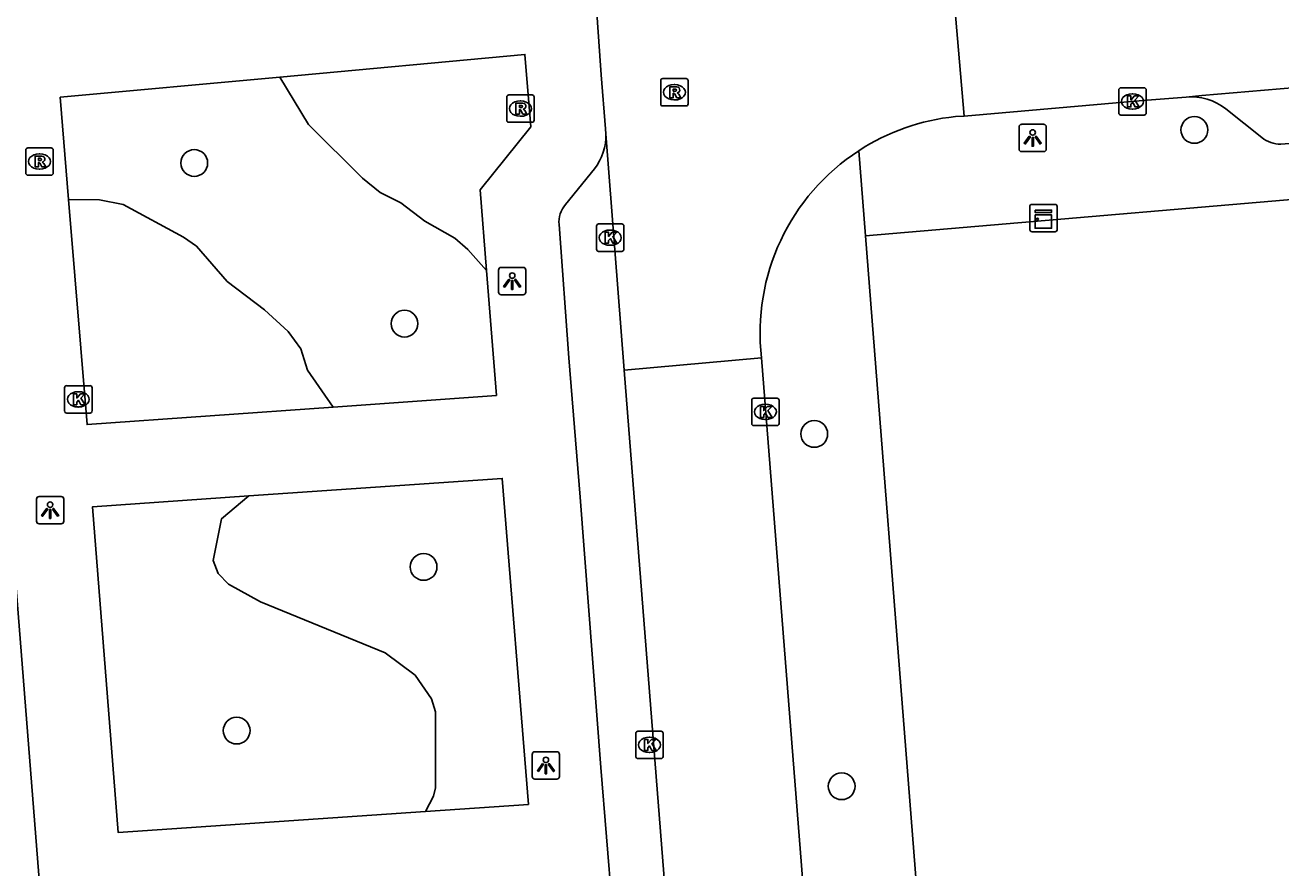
# Model space of a CAD drawing. Extents: x 157793 to 159380, y 380882 to 382313.
# Drawn here: x 158207.48 to 158253.39, y 381229.32 to 381260.13 of the extents above; entities that cross this region are included whole.
import ezdxf

# ---------------------------------------------------------------- set-up
doc = ezdxf.new("R2010")
doc.units = 0
for name, color, linetype in [('IMGEO_Boom', 7, 'Continuous'), ('IMGEO_Groenvoorziening', 7, 'Continuous'), ('IMGEO_Kast', 7, 'Continuous'), ('IMGEO_Kolk', 7, 'Continuous'), ('IMGEO_Lichtpunt', 7, 'Continuous'), ('IMGEO_Rijbaan_lokaal_gesloten', 7, 'Continuous'), ('IMGEO_Rijbaan_lokaal_open', 7, 'Continuous'), ('IMGEO_Rioolput', 7, 'Continuous'), ('IMGEO_Voetpad_open', 7, 'Continuous')]:
    doc.layers.add(name, color=color, linetype=linetype)

msp = doc.modelspace()

# ---------------------------------------------------------------- linework, layer by layer
at = {"layer": 'IMGEO_Boom'}
for centre in [(158250.226, 381256.298), (158213.662, 381255.089), (158221.348, 381249.216), (158236.329, 381245.184), (158222.046, 381240.322), (158215.212, 381234.336), (158237.331, 381232.302)]:
    msp.add_circle(centre, 0.489, dxfattribs=at)
at = {"layer": 'IMGEO_Groenvoorziening'}
for points in [[(158216.793, 381258.232), (158217.838, 381256.492), (158219.815, 381254.534), (158220.46, 381254.013), (158221.213, 381253.627), (158222.088, 381252.964), (158223.187, 381252.336), (158223.667, 381251.924), (158224.348, 381251.153)], [(158209.068, 381253.759), (158210.196, 381253.747), (158211.061, 381253.572), (158213.268, 381252.378), (158213.749, 381252.046), (158214.865, 381250.756), (158216.227, 381249.717), (158217.099, 381248.926), (158217.553, 381248.29), (158217.801, 381247.515), (158218.746, 381246.166)], [(158215.651, 381242.917), (158214.659, 381242.082), (158214.352, 381240.561), (158214.53, 381240.076), (158214.915, 381239.693), (158216.083, 381239.043), (158220.639, 381237.179), (158221.735, 381236.368), (158222.334, 381235.499), (158222.482, 381235.027), (158222.481, 381232.249), (158222.411, 381231.944), (158222.12, 381231.382)]]:
    msp.add_lwpolyline(points, dxfattribs=at)
at = {"layer": 'IMGEO_Kast'}
for p, q in [((158244.284, 381253.575), (158245.125, 381253.575)), ((158245.125, 381253.575), (158244.284, 381253.575)), ((158245.209, 381253.5), (158245.209, 381252.659)), ((158245.209, 381252.659), (158245.209, 381253.5)), ((158244.209, 381252.65), (158244.209, 381253.491)), ((158244.209, 381253.491), (158244.209, 381252.65)), ((158245.134, 381252.575), (158244.293, 381252.575)), ((158244.293, 381252.575), (158245.134, 381252.575))]:
    msp.add_line(p, q, dxfattribs=at)
for points in [[(158244.404, 381253.365), (158245.004, 381253.365), (158245.004, 381253.28), (158244.404, 381253.28), (158244.404, 381253.365)], [(158244.404, 381253.19), (158245.004, 381253.19), (158245.004, 381252.701), (158244.404, 381252.701), (158244.404, 381253.19)]]:
    msp.add_lwpolyline(points, dxfattribs=at)
msp.add_circle((158244.488, 381253.039), 0.0377, dxfattribs=at)
for centre, start, end in [((158244.287, 381253.497), 92.4484, 184.2845), ((158244.287, 381253.497), 92.4484, 184.2845), ((158245.131, 381253.497), 2.4484, 94.2845), ((158245.131, 381253.497), 2.4484, 94.2845), ((158244.287, 381252.653), 182.4484, 274.2845), ((158244.287, 381252.653), 182.4484, 274.2845), ((158245.131, 381252.653), 272.4484, 4.2845), ((158245.131, 381252.653), 272.4484, 4.2845)]:
    msp.add_arc(centre, 0.0779, start, end, dxfattribs=at)
at = {"layer": 'IMGEO_Kolk'}
for p, q in [((158247.463, 381256.914), (158247.463, 381257.766)), ((158247.538, 381257.84), (158248.39, 381257.84)), ((158248.464, 381257.766), (158248.464, 381256.914)), ((158247.951, 381257.62), (158247.976, 381257.62)), ((158248.39, 381256.84), (158247.538, 381256.84)), ((158247.974, 381257.06), (158247.949, 381257.06)), ((158228.368, 381251.933), (158228.368, 381252.785)), ((158228.443, 381252.859), (158229.295, 381252.859)), ((158228.856, 381252.639), (158228.881, 381252.639)), ((158229.369, 381252.785), (158229.369, 381251.933)), ((158229.295, 381251.859), (158228.443, 381251.859)), ((158228.879, 381252.079), (158228.854, 381252.079)), ((158208.923, 381246.022), (158208.923, 381246.874)), ((158208.998, 381246.948), (158209.85, 381246.948)), ((158209.411, 381246.728), (158209.436, 381246.728)), ((158209.924, 381246.874), (158209.924, 381246.022)), ((158209.434, 381246.168), (158209.409, 381246.168)), ((158234.041, 381245.563), (158234.041, 381246.415)), ((158234.116, 381246.489), (158234.968, 381246.489)), ((158234.529, 381246.269), (158234.554, 381246.269)), ((158235.042, 381246.415), (158235.042, 381245.563)), ((158209.85, 381245.948), (158208.998, 381245.948)), ((158234.552, 381245.709), (158234.527, 381245.709)), ((158234.968, 381245.489), (158234.116, 381245.489)), ((158229.803, 381233.388), (158229.803, 381234.24)), ((158229.878, 381234.314), (158230.73, 381234.314)), ((158230.804, 381234.24), (158230.804, 381233.388)), ((158230.291, 381234.094), (158230.316, 381234.094)), ((158230.73, 381233.314), (158229.878, 381233.314)), ((158230.314, 381233.534), (158230.289, 381233.534))]:
    msp.add_line(p, q, dxfattribs=at)
for points in [[(158247.463, 381256.914), (158247.463, 381257.766)], [(158247.538, 381257.84), (158248.39, 381257.84)], [(158248.464, 381257.766), (158248.464, 381256.914)], [(158247.784, 381257.54), (158247.907, 381257.54), (158247.907, 381257.389), (158248.037, 381257.54), (158248.201, 381257.54), (158248.055, 381257.389), (158248.208, 381257.14), (158248.056, 381257.14), (158247.971, 381257.304), (158247.907, 381257.237), (158247.907, 381257.14), (158247.784, 381257.14), (158247.784, 381257.54)], [(158248.39, 381256.84), (158247.538, 381256.84)], [(158228.368, 381251.933), (158228.368, 381252.785)], [(158228.443, 381252.859), (158229.295, 381252.859)], [(158229.369, 381252.785), (158229.369, 381251.933)], [(158228.689, 381252.559), (158228.812, 381252.559), (158228.812, 381252.408), (158228.942, 381252.559), (158229.106, 381252.559), (158228.96, 381252.408), (158229.113, 381252.159), (158228.961, 381252.159), (158228.876, 381252.323), (158228.812, 381252.256), (158228.812, 381252.159), (158228.689, 381252.159), (158228.689, 381252.559)], [(158229.295, 381251.859), (158228.443, 381251.859)], [(158208.923, 381246.022), (158208.923, 381246.874)], [(158208.998, 381246.948), (158209.85, 381246.948)], [(158209.244, 381246.648), (158209.367, 381246.648), (158209.367, 381246.497), (158209.497, 381246.648), (158209.661, 381246.648), (158209.515, 381246.497), (158209.668, 381246.248), (158209.516, 381246.248), (158209.431, 381246.412), (158209.367, 381246.345), (158209.367, 381246.248), (158209.244, 381246.248), (158209.244, 381246.648)], [(158209.924, 381246.874), (158209.924, 381246.022)], [(158234.041, 381245.563), (158234.041, 381246.415)], [(158234.116, 381246.489), (158234.968, 381246.489)], [(158234.362, 381246.189), (158234.485, 381246.189), (158234.485, 381246.038), (158234.615, 381246.189), (158234.779, 381246.189), (158234.633, 381246.038), (158234.786, 381245.789), (158234.634, 381245.789), (158234.549, 381245.953), (158234.485, 381245.886), (158234.485, 381245.789), (158234.362, 381245.789), (158234.362, 381246.189)], [(158235.042, 381246.415), (158235.042, 381245.563)], [(158209.85, 381245.948), (158208.998, 381245.948)], [(158234.968, 381245.489), (158234.116, 381245.489)], [(158229.803, 381233.388), (158229.803, 381234.24)], [(158229.878, 381234.314), (158230.73, 381234.314)], [(158230.804, 381234.24), (158230.804, 381233.388)], [(158230.124, 381234.014), (158230.247, 381234.014), (158230.247, 381233.863), (158230.377, 381234.014), (158230.541, 381234.014), (158230.395, 381233.863), (158230.548, 381233.614), (158230.396, 381233.614), (158230.311, 381233.778), (158230.247, 381233.711), (158230.247, 381233.614), (158230.124, 381233.614), (158230.124, 381234.014)], [(158230.73, 381233.314), (158229.878, 381233.314)]]:
    msp.add_lwpolyline(points, dxfattribs=at)
for centre, start, end in [((158247.54, 381257.764), 91.552, 178.448), ((158247.54, 381257.764), 91.552, 178.448), ((158248.388, 381257.764), 1.552, 88.448), ((158248.388, 381257.764), 1.552, 88.448), ((158247.54, 381256.916), 181.552, 268.448), ((158247.54, 381256.916), 181.552, 268.448), ((158248.388, 381256.916), 271.552, 358.448), ((158248.388, 381256.916), 271.552, 358.448), ((158228.445, 381252.783), 91.552, 178.448), ((158228.445, 381252.783), 91.552, 178.448), ((158229.293, 381252.783), 1.552, 88.448), ((158229.293, 381252.783), 1.552, 88.448), ((158228.445, 381251.935), 181.552, 268.448), ((158228.445, 381251.935), 181.552, 268.448), ((158229.293, 381251.935), 271.552, 358.448), ((158229.293, 381251.935), 271.552, 358.448), ((158209, 381246.872), 91.552, 178.448), ((158209, 381246.872), 91.552, 178.448), ((158209.848, 381246.872), 1.552, 88.448), ((158209.848, 381246.872), 1.552, 88.448), ((158234.118, 381246.413), 91.552, 178.448), ((158234.118, 381246.413), 91.552, 178.448), ((158234.966, 381246.413), 1.552, 88.448), ((158234.966, 381246.413), 1.552, 88.448), ((158209, 381246.024), 181.552, 268.448), ((158209, 381246.024), 181.552, 268.448), ((158209.848, 381246.024), 271.552, 358.448), ((158209.848, 381246.024), 271.552, 358.448), ((158234.118, 381245.565), 181.552, 268.448), ((158234.118, 381245.565), 181.552, 268.448), ((158234.966, 381245.565), 271.552, 358.448), ((158234.966, 381245.565), 271.552, 358.448), ((158229.88, 381234.238), 91.552, 178.448), ((158229.88, 381234.238), 91.552, 178.448), ((158230.728, 381234.238), 1.552, 88.448), ((158230.728, 381234.238), 1.552, 88.448), ((158229.88, 381233.39), 181.552, 268.448), ((158229.88, 381233.39), 181.552, 268.448), ((158230.728, 381233.39), 271.552, 358.448), ((158230.728, 381233.39), 271.552, 358.448)]:
    msp.add_arc(centre, 0.0765, start, end, dxfattribs=at)
for centre, major_axis, ratio, start_param, end_param in [((158247.95, 381257.34), (-0.387, 0.002), 0.722429, 4.712389, 7.853982), ((158247.975, 381257.34), (-0.39, 0.002), 0.717154, 1.570796, 4.712389), ((158228.855, 381252.359), (-0.387, 0.002), 0.722429, 4.712389, 7.853982), ((158228.88, 381252.359), (-0.39, 0.002), 0.717154, 1.570796, 4.712389), ((158209.41, 381246.448), (-0.387, 0.002), 0.722429, 4.712389, 7.853982), ((158209.435, 381246.448), (-0.39, 0.002), 0.717154, 1.570796, 4.712389), ((158234.528, 381245.989), (-0.387, 0.002), 0.722429, 4.712389, 7.853982), ((158234.553, 381245.989), (-0.39, 0.002), 0.717154, 1.570796, 4.712389), ((158230.29, 381233.814), (-0.387, 0.002), 0.722429, 4.712389, 7.853982), ((158230.315, 381233.814), (-0.39, 0.002), 0.717154, 1.570796, 4.712389)]:
    msp.add_ellipse(centre, major_axis=major_axis, ratio=ratio, start_param=start_param, end_param=end_param, dxfattribs=at)
at = {"layer": 'IMGEO_Lichtpunt'}
for p, q in [((158243.816, 381256.408), (158243.816, 381255.601)), ((158243.816, 381256.408), (158243.816, 381255.601)), ((158244.718, 381256.503), (158243.91, 381256.503)), ((158244.718, 381256.503), (158243.91, 381256.503)), ((158244.812, 381255.601), (158244.812, 381256.408)), ((158244.812, 381255.601), (158244.812, 381256.408)), ((158243.91, 381255.507), (158244.718, 381255.507)), ((158243.91, 381255.507), (158244.718, 381255.507)), ((158225.688, 381251.271), (158224.88, 381251.271)), ((158225.688, 381251.271), (158224.88, 381251.271)), ((158224.786, 381251.176), (158224.786, 381250.369)), ((158224.786, 381251.176), (158224.786, 381250.369)), ((158225.782, 381250.369), (158225.782, 381251.176)), ((158225.782, 381250.369), (158225.782, 381251.176)), ((158224.88, 381250.275), (158225.688, 381250.275)), ((158224.88, 381250.275), (158225.688, 381250.275)), ((158207.894, 381242.8), (158207.894, 381241.993)), ((158207.894, 381242.8), (158207.894, 381241.993)), ((158208.796, 381242.895), (158207.988, 381242.895)), ((158208.796, 381242.895), (158207.988, 381242.895)), ((158208.89, 381241.993), (158208.89, 381242.8)), ((158208.89, 381241.993), (158208.89, 381242.8)), ((158207.988, 381241.899), (158208.796, 381241.899)), ((158207.988, 381241.899), (158208.796, 381241.899)), ((158226.018, 381233.468), (158226.018, 381232.661)), ((158226.018, 381233.468), (158226.018, 381232.661)), ((158226.92, 381233.563), (158226.112, 381233.563)), ((158226.92, 381233.563), (158226.112, 381233.563)), ((158227.014, 381232.661), (158227.014, 381233.468)), ((158227.014, 381232.661), (158227.014, 381233.468)), ((158226.112, 381232.567), (158226.92, 381232.567)), ((158226.112, 381232.567), (158226.92, 381232.567))]:
    msp.add_line(p, q, dxfattribs=at)
for points in [[(158244.19, 381256.072), (158244.229, 381256.044), (158244.041, 381255.782), (158244.003, 381255.809), (158244.19, 381256.072)], [(158244.292, 381256.024), (158244.339, 381256.024), (158244.339, 381255.702), (158244.292, 381255.702), (158244.292, 381256.024)], [(158244.402, 381256.044), (158244.44, 381256.071), (158244.627, 381255.809), (158244.588, 381255.781), (158244.402, 381256.044)], [(158225.16, 381250.84), (158225.199, 381250.812), (158225.011, 381250.55), (158224.973, 381250.577), (158225.16, 381250.84)], [(158225.262, 381250.792), (158225.309, 381250.792), (158225.309, 381250.47), (158225.262, 381250.47), (158225.262, 381250.792)], [(158225.372, 381250.812), (158225.41, 381250.839), (158225.597, 381250.577), (158225.558, 381250.549), (158225.372, 381250.812)], [(158208.268, 381242.464), (158208.307, 381242.436), (158208.119, 381242.174), (158208.081, 381242.201), (158208.268, 381242.464)], [(158208.37, 381242.416), (158208.417, 381242.416), (158208.417, 381242.094), (158208.37, 381242.094), (158208.37, 381242.416)], [(158208.48, 381242.436), (158208.518, 381242.463), (158208.705, 381242.201), (158208.666, 381242.173), (158208.48, 381242.436)], [(158226.392, 381233.132), (158226.431, 381233.104), (158226.243, 381232.842), (158226.205, 381232.869), (158226.392, 381233.132)], [(158226.494, 381233.084), (158226.541, 381233.084), (158226.541, 381232.762), (158226.494, 381232.762), (158226.494, 381233.084)], [(158226.604, 381233.104), (158226.642, 381233.131), (158226.829, 381232.869), (158226.79, 381232.841), (158226.604, 381233.104)]]:
    msp.add_lwpolyline(points, dxfattribs=at)
for centre in [(158244.315, 381256.206), (158225.285, 381250.974), (158208.393, 381242.598), (158226.517, 381233.266)]:
    msp.add_circle(centre, 0.0994, dxfattribs=at)
for centre, start, end in [((158243.91, 381256.408), 90, 180), ((158243.91, 381256.408), 90, 180), ((158244.718, 381256.408), 0, 90), ((158244.718, 381256.408), 0, 90), ((158243.91, 381255.601), 180, 270), ((158243.91, 381255.601), 180, 270), ((158244.718, 381255.601), 270, 0), ((158244.718, 381255.601), 270, 360), ((158224.88, 381251.176), 90, 180), ((158224.88, 381251.176), 90, 180), ((158225.688, 381251.176), 0, 90), ((158225.688, 381251.176), 0, 90), ((158224.88, 381250.369), 180, 270), ((158224.88, 381250.369), 180, 270), ((158225.688, 381250.369), 270, 0), ((158225.688, 381250.369), 270, 360), ((158207.988, 381242.8), 90, 180), ((158207.988, 381242.8), 90, 180), ((158208.796, 381242.8), 0, 90), ((158208.796, 381242.8), 0, 90), ((158207.988, 381241.993), 180, 270), ((158207.988, 381241.993), 180, 270), ((158208.796, 381241.993), 270, 0), ((158208.796, 381241.993), 270, 360), ((158226.112, 381233.468), 90, 180), ((158226.112, 381233.468), 90, 180), ((158226.92, 381233.468), 0, 90), ((158226.92, 381233.468), 0, 90), ((158226.112, 381232.661), 180, 270), ((158226.112, 381232.661), 180, 270), ((158226.92, 381232.661), 270, 0), ((158226.92, 381232.661), 270, 360)]:
    msp.add_arc(centre, 0.0946, start, end, dxfattribs=at)
at = {"layer": 'IMGEO_Rijbaan_lokaal_gesloten'}
for points in [[(158241.806, 381256.805), (158241.302, 381262.775)], [(158249.923, 381257.499), (158248.34, 381257.373), (158241.806, 381256.805)], [(158229.383, 381247.511), (158234.402, 381247.964)], [(158234.402, 381247.964), (158239.224, 381186.713), (158242.086, 381152.138)], [(158235.578, 381168.754), (158229.383, 381247.511)]]:
    msp.add_lwpolyline(points, dxfattribs=at)
msp.add_arc((158290.534, 380811.647), 447.698, 90.49556, 95.20451, dxfattribs=at)
at = {"layer": 'IMGEO_Rijbaan_lokaal_open'}
for points in [[(158228.709, 381256.156), (158228.694, 381256.338), (158228.537, 381258.317), (158228.186, 381263.368), (158228.132, 381263.825), (158227.941, 381266.477)], [(158241.806, 381256.805), (158241.489, 381256.785)], [(158228.709, 381256.156), (158229.383, 381247.511)]]:
    msp.add_lwpolyline(points, dxfattribs=at)
for centre, radius, start, end in [((158242.293, 381248.882), 7.944, 95.8052, 123.068), ((158242.295, 381248.881), 7.946, 123.0803, 186.6253)]:
    msp.add_arc(centre, radius, start, end, dxfattribs=at)
at = {"layer": 'IMGEO_Rioolput'}
for p, q in [((158230.715, 381257.249), (158230.715, 381258.101)), ((158230.79, 381258.175), (158231.642, 381258.175)), ((158231.716, 381258.101), (158231.716, 381257.249)), ((158231.203, 381257.955), (158231.228, 381257.955)), ((158225.087, 381256.651), (158225.087, 381257.503)), ((158225.162, 381257.577), (158226.014, 381257.577)), ((158225.575, 381257.357), (158225.6, 381257.357)), ((158226.088, 381257.503), (158226.088, 381256.651)), ((158231.642, 381257.175), (158230.79, 381257.175)), ((158231.226, 381257.395), (158231.201, 381257.395)), ((158225.598, 381256.797), (158225.573, 381256.797)), ((158226.014, 381256.577), (158225.162, 381256.577)), ((158207.503, 381254.717), (158207.503, 381255.569)), ((158207.578, 381255.643), (158208.43, 381255.643)), ((158207.991, 381255.423), (158208.016, 381255.423)), ((158208.504, 381255.569), (158208.504, 381254.717)), ((158208.43, 381254.643), (158207.578, 381254.643)), ((158208.014, 381254.863), (158207.989, 381254.863))]:
    msp.add_line(p, q, dxfattribs=at)
for points in [[(158230.715, 381257.249), (158230.715, 381258.101)], [(158230.79, 381258.175), (158231.642, 381258.175)], [(158231.716, 381258.101), (158231.716, 381257.249)], [(158231.304, 381257.873), (158231.052, 381257.875), (158231.052, 381257.475)], [(158231.052, 381257.475), (158231.176, 381257.475), (158231.176, 381257.637), (158231.187, 381257.637)], [(158231.23, 381257.794), (158231.176, 381257.794), (158231.176, 381257.713)], [(158231.176, 381257.713), (158231.228, 381257.713)], [(158225.087, 381256.651), (158225.087, 381257.503)], [(158225.162, 381257.577), (158226.014, 381257.577)], [(158225.676, 381257.275), (158225.424, 381257.277), (158225.424, 381256.877)], [(158225.602, 381257.196), (158225.548, 381257.196), (158225.548, 381257.115)], [(158226.088, 381257.503), (158226.088, 381256.651)], [(158231.642, 381257.175), (158230.79, 381257.175)], [(158231.234, 381257.608), (158231.305, 381257.475), (158231.445, 381257.475), (158231.38, 381257.601)], [(158225.424, 381256.877), (158225.548, 381256.877), (158225.548, 381257.039), (158225.559, 381257.039)], [(158225.548, 381257.115), (158225.6, 381257.115)], [(158225.606, 381257.01), (158225.677, 381256.877), (158225.817, 381256.877), (158225.752, 381257.003)], [(158226.014, 381256.577), (158225.162, 381256.577)], [(158207.503, 381254.717), (158207.503, 381255.569)], [(158207.578, 381255.643), (158208.43, 381255.643)], [(158208.092, 381255.341), (158207.84, 381255.343), (158207.84, 381254.943)], [(158208.504, 381255.569), (158208.504, 381254.717)], [(158207.84, 381254.943), (158207.964, 381254.943), (158207.964, 381255.105), (158207.975, 381255.105)], [(158208.018, 381255.262), (158207.964, 381255.262), (158207.964, 381255.181)], [(158207.964, 381255.181), (158208.016, 381255.181)], [(158208.022, 381255.076), (158208.093, 381254.943), (158208.233, 381254.943), (158208.168, 381255.069)], [(158208.43, 381254.643), (158207.578, 381254.643)]]:
    msp.add_lwpolyline(points, dxfattribs=at)
for centre, radius, start, end in [((158230.792, 381258.099), 0.0765, 91.552, 178.448), ((158230.792, 381258.099), 0.0765, 91.552, 178.448), ((158231.64, 381258.099), 0.0765, 1.552, 88.448), ((158231.64, 381258.099), 0.0765, 1.552, 88.448), ((158231.186, 381257.584), 0.0533, 26.0293, 88.6989), ((158231.212, 381257.902), 0.19, 274.7715, 282.9687), ((158231.236, 381257.698), 0.0964, 77.0061, 93.1865), ((158231.25, 381257.755), 0.0378, 276.6634, 79.6772), ((158231.303, 381257.763), 0.109, 350.3612, 89.416), ((158231.301, 381257.763), 0.112, 277.5842, 350.9817), ((158231.285, 381257.548), 0.108, 29.5134, 73.7905), ((158225.164, 381257.501), 0.0765, 91.552, 178.448), ((158225.164, 381257.501), 0.0765, 91.552, 178.448), ((158225.608, 381257.1), 0.0964, 77.0061, 93.1865), ((158225.622, 381257.157), 0.0378, 276.6634, 79.6772), ((158225.675, 381257.165), 0.109, 350.3612, 89.416), ((158226.012, 381257.501), 0.0765, 1.552, 88.448), ((158226.012, 381257.501), 0.0765, 1.552, 88.448), ((158230.792, 381257.251), 0.0765, 181.552, 268.448), ((158230.792, 381257.251), 0.0765, 181.552, 268.448), ((158231.64, 381257.251), 0.0765, 271.552, 358.448), ((158231.64, 381257.251), 0.0765, 271.552, 358.448), ((158225.558, 381256.986), 0.0533, 26.0293, 88.6989), ((158225.584, 381257.304), 0.19, 274.7715, 282.9687), ((158225.673, 381257.165), 0.112, 277.5842, 350.9817), ((158225.657, 381256.95), 0.108, 29.5134, 73.7905), ((158225.164, 381256.653), 0.0765, 181.552, 268.448), ((158225.164, 381256.653), 0.0765, 181.552, 268.448), ((158226.012, 381256.653), 0.0765, 271.552, 358.448), ((158226.012, 381256.653), 0.0765, 271.552, 358.448), ((158207.58, 381255.567), 0.0765, 91.552, 178.448), ((158207.58, 381255.567), 0.0765, 91.552, 178.448), ((158208.091, 381255.231), 0.109, 350.3612, 89.416), ((158208.428, 381255.567), 0.0765, 1.552, 88.448), ((158208.428, 381255.567), 0.0765, 1.552, 88.448), ((158207.974, 381255.052), 0.0533, 26.0293, 88.6989), ((158208, 381255.37), 0.19, 274.7715, 282.9687), ((158208.024, 381255.166), 0.0964, 77.0061, 93.1865), ((158208.038, 381255.223), 0.0378, 276.6634, 79.6772), ((158208.089, 381255.231), 0.112, 277.5842, 350.9817), ((158208.073, 381255.016), 0.108, 29.5134, 73.7905), ((158207.58, 381254.719), 0.0765, 181.552, 268.448), ((158207.58, 381254.719), 0.0765, 181.552, 268.448), ((158208.428, 381254.719), 0.0765, 271.552, 358.448), ((158208.428, 381254.719), 0.0765, 271.552, 358.448)]:
    msp.add_arc(centre, radius, start, end, dxfattribs=at)
for centre, major_axis, ratio, start_param, end_param in [((158231.202, 381257.675), (-0.387, 0.002), 0.722429, 4.712389, 7.853982), ((158231.227, 381257.675), (-0.39, 0.002), 0.717154, 1.570796, 4.712389), ((158225.574, 381257.077), (-0.387, 0.002), 0.722429, 4.712389, 7.853982), ((158225.599, 381257.077), (-0.39, 0.002), 0.717154, 1.570796, 4.712389), ((158207.99, 381255.143), (-0.387, 0.002), 0.722429, 4.712389, 7.853982), ((158208.015, 381255.143), (-0.39, 0.002), 0.717154, 1.570796, 4.712389)]:
    msp.add_ellipse(centre, major_axis=major_axis, ratio=ratio, start_param=start_param, end_param=end_param, dxfattribs=at)
at = {"layer": 'IMGEO_Voetpad_open'}
for points in [[(158217.503, 381108.594), (158207.836, 381230.9), (158200.897, 381318.677)], [(158216.793, 381258.232), (158225.753, 381259.057), (158225.969, 381256.414), (158224.115, 381254.114), (158224.348, 381251.153)], [(158209.068, 381253.759), (158208.763, 381257.492), (158216.793, 381258.232)], [(158252.693, 381256.016), (158251.381, 381257.07)], [(158237.958, 381255.539), (158238.203, 381252.426)], [(158227.239, 381253.571), (158228.298, 381254.875)], [(158238.203, 381252.426), (158258.201, 381254.133)], [(158218.746, 381246.166), (158209.741, 381245.524), (158209.068, 381253.759)], [(158233.919, 381164.021), (158233.583, 381169.013), (158231.932, 381189.994), (158231.568, 381194.931), (158231.398, 381196.904), (158230.978, 381202.013), (158230.209, 381211.929), (158229.833, 381216.97), (158228.942, 381227.915), (158228.532, 381232.988), (158227.776, 381242.87), (158227.355, 381247.965), (158227, 381252.838)], [(158246.217, 381152.476), (158241.546, 381209.865), (158238.203, 381252.426)], [(158224.348, 381251.153), (158224.708, 381246.591), (158218.746, 381246.166)], [(158215.651, 381242.917), (158224.919, 381243.558), (158225.877, 381231.64), (158222.12, 381231.382)], [(158222.12, 381231.382), (158210.882, 381230.61), (158209.944, 381242.523), (158215.651, 381242.917)]]:
    msp.add_lwpolyline(points, dxfattribs=at)
for centre, radius, start, end in [((158250.103, 381255.419), 2.088, 52.2602, 94.9479), ((158291.732, 380797.835), 459.544, 91.03787, 94.78613), ((158226.718, 381256.088), 1.992, 322.4749, 1.9482), ((158253.406, 381256.96), 1.183, 232.931, 269.165), ((158227.961, 381252.93), 0.965, 138.3999, 185.4822)]:
    msp.add_arc(centre, radius, start, end, dxfattribs=at)

doc.saveas('drawing.dxf')
